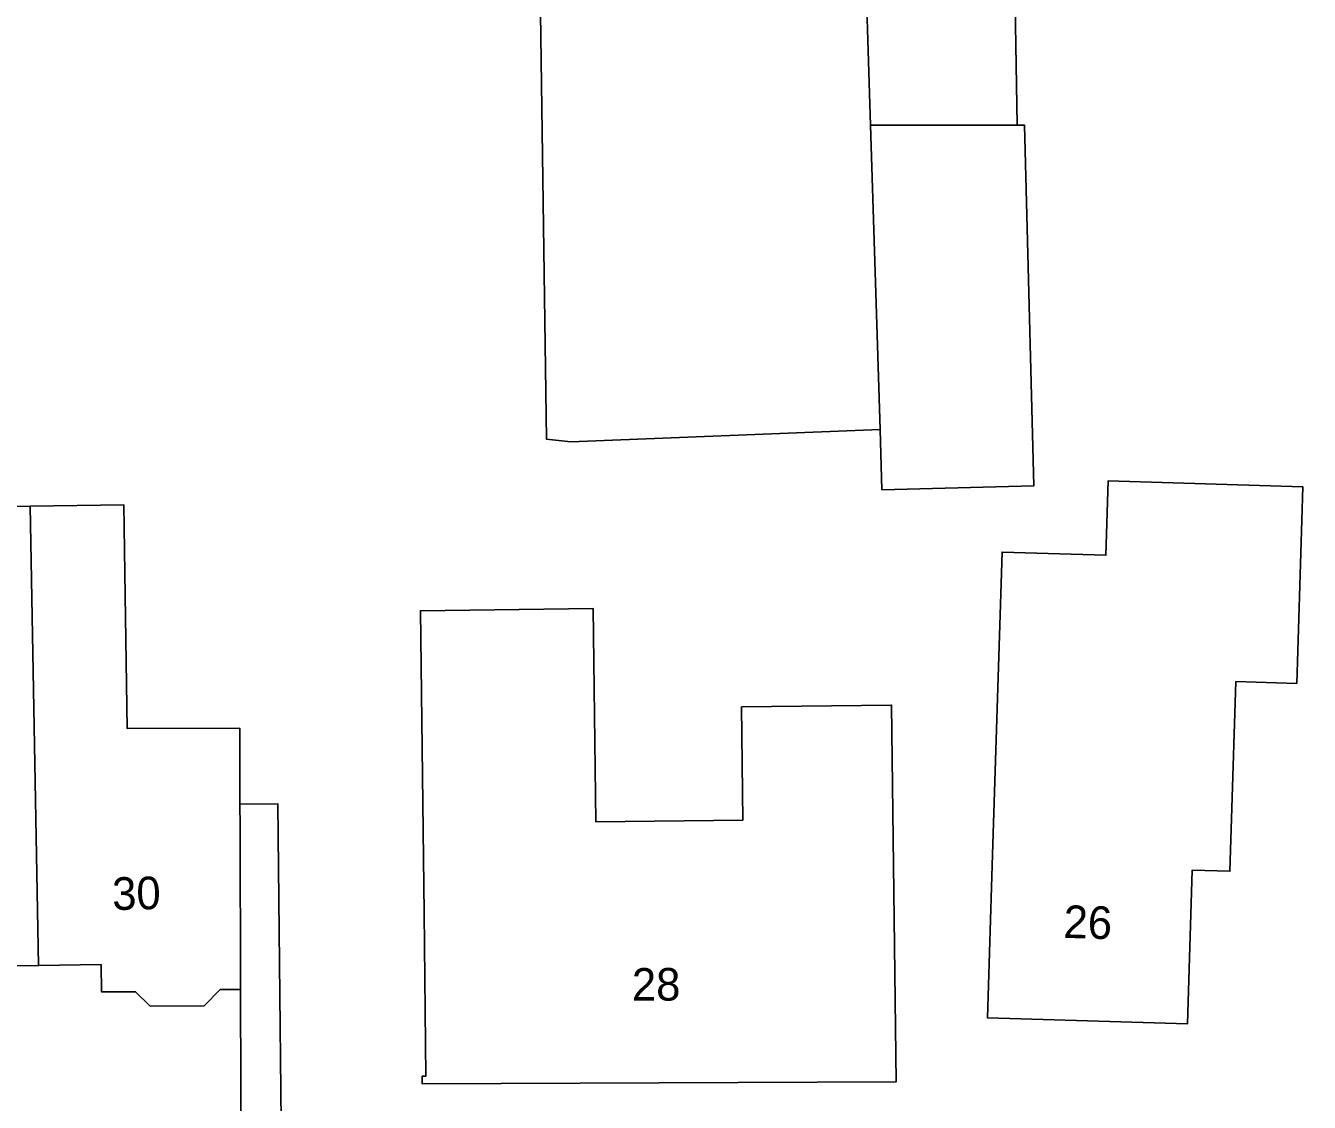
# Model space of a CAD drawing. Extents: x 157320 to 158835, y 386650 to 388491.
# Drawn here: x 158146.17 to 158185.52, y 387837.57 to 387870.56 of the extents above; entities that cross this region are included whole.
import ezdxf

# ---------------------------------------------------------------- set-up
doc = ezdxf.new("R2010")
doc.units = 0
for name, color, linetype in [('IMGEO_Erf', 7, 'Continuous'), ('IMGEO_Pand', 7, 'Continuous'), ('IMGEO_Pand_nummerreeks', 7, 'Continuous'), ('IMGEO_Voetpad_open', 7, 'Continuous')]:
    doc.layers.add(name, color=color, linetype=linetype)

msp = doc.modelspace()

# ---------------------------------------------------------------- linework, layer by layer
at = {"layer": 'IMGEO_Erf'}
for points in [[(158176.465, 387873.662), (158176.563, 387867.514), (158176.797, 387867.514), (158177.074, 387856.458), (158172.422, 387856.342), (158172.363, 387858.19), (158162.884, 387857.812), (158162.138, 387857.89), (158161.674, 387890.527)], [(158140.341, 387855.744), (158146.308, 387855.838), (158149.176, 387855.883), (158149.209, 387853.798), (158149.284, 387849.021), (158152.731, 387849.032), (158152.739, 387846.71), (158153.902, 387846.714), (158154.051, 387832.086), (158158.588, 387832.033), (158171.536, 387831.886), (158179.309, 387831.746), (158186.255, 387831.595)], [(158141.649, 387832.168), (158150.384, 387832.129), (158152.788, 387832.101), (158152.758, 387841.03), (158152.135, 387841.028), (158151.636, 387840.526), (158149.982, 387840.52), (158149.54, 387840.959), (158148.492, 387840.957), (158148.478, 387841.79), (158146.563, 387841.76), (158144.535, 387841.728)]]:
    msp.add_lwpolyline(points, dxfattribs=at)
for points in [[(158176.105, 387854.433), (158179.289, 387854.333), (158179.361, 387856.618), (158185.329, 387856.43), (158185.297, 387855.405), (158185.14, 387850.407), (158183.274, 387850.466), (158183.091, 387844.652), (158181.937, 387844.688), (158181.789, 387839.97), (158175.657, 387840.162), (158175.814, 387845.16)], [(158158.271, 387852.635), (158163.569, 387852.698), (158163.647, 387846.166), (158168.158, 387846.22), (158168.116, 387849.687), (158172.716, 387849.742), (158172.794, 387843.192), (158172.854, 387838.192), (158158.324, 387838.138), (158158.321, 387838.37), (158158.441, 387838.372), (158158.381, 387843.372)]]:
    msp.add_lwpolyline(points, close=True, dxfattribs=at)
at = {"layer": 'IMGEO_Pand'}
for points in [[(158172.072, 387867.514), (158171.878, 387873.72), (158171.49, 387886.152), (158171.682, 387886.151), (158171.569, 387890.768), (158161.674, 387890.527), (158162.138, 387857.89), (158162.884, 387857.812), (158172.363, 387858.19)], [(158172.072, 387867.514), (158176.563, 387867.514), (158176.465, 387873.662), (158171.878, 387873.72)], [(158172.072, 387867.514), (158172.363, 387858.19), (158172.422, 387856.342), (158177.074, 387856.458), (158176.797, 387867.514), (158176.563, 387867.514)], [(158185.297, 387855.405), (158185.329, 387856.43), (158179.361, 387856.618), (158179.289, 387854.333), (158176.105, 387854.433), (158175.814, 387845.16), (158175.657, 387840.162), (158181.789, 387839.97), (158181.937, 387844.688), (158183.091, 387844.652), (158183.274, 387850.466), (158185.14, 387850.407)], [(158140.498, 387845.746), (158140.577, 387840.746), (158141.195, 387840.755), (158141.724, 387840.242), (158143.413, 387840.269), (158143.903, 387840.774), (158144.55, 387840.784), (158144.535, 387841.728), (158146.563, 387841.76), (158146.308, 387855.838), (158140.341, 387855.744), (158140.453, 387848.6)], [(158152.731, 387849.032), (158149.284, 387849.021), (158149.209, 387853.798), (158149.176, 387855.883), (158146.308, 387855.838), (158146.563, 387841.76), (158148.478, 387841.79), (158148.492, 387840.957), (158149.54, 387840.959), (158149.982, 387840.52), (158151.636, 387840.526), (158152.135, 387841.028), (158152.758, 387841.03), (158152.741, 387846.03), (158152.739, 387846.71)], [(158172.794, 387843.192), (158172.716, 387849.742), (158168.116, 387849.687), (158168.158, 387846.22), (158163.647, 387846.166), (158163.569, 387852.698), (158158.271, 387852.635), (158158.381, 387843.372), (158158.441, 387838.372), (158158.321, 387838.37), (158158.324, 387838.138), (158172.854, 387838.192)]]:
    msp.add_lwpolyline(points, close=True, dxfattribs=at)
at = {"layer": 'IMGEO_Voetpad_open'}
msp.add_lwpolyline([(158153.902, 387846.714), (158152.739, 387846.71), (158152.741, 387846.03), (158152.758, 387841.03), (158152.788, 387832.101), (158154.051, 387832.086)], close=True, dxfattribs=at)

# ---------------------------------------------------------------- texts
at = {"layer": 'IMGEO_Pand_nummerreeks'}
for s, rotation, p in [('30', 1.335, (158148.831, 387843.459)), ('26', 358.2066, (158177.976, 387842.611)), ('28', 0.2129, (158164.756, 387840.682))]:
    msp.add_text(s, height=1, rotation=rotation, dxfattribs=at).set_placement(p)

doc.saveas('drawing.dxf')
